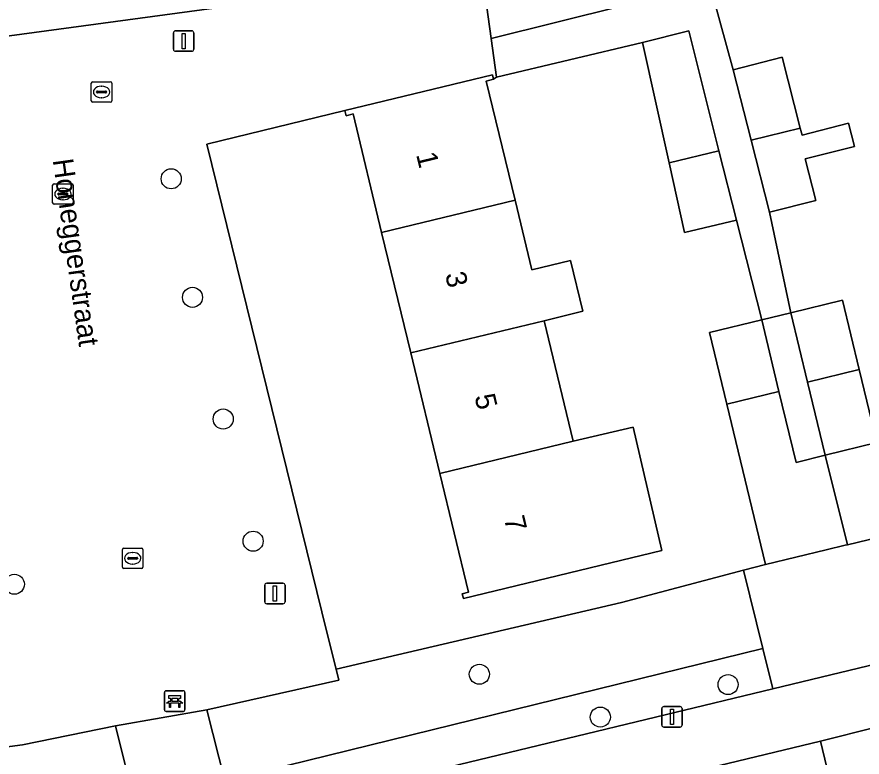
# Model space of a CAD drawing. Extents: x 159053 to 160042, y 380449 to 381423.
# Drawn here: x 159645.73 to 159686.94, y 380865.84 to 380901.92 of the extents above; entities that cross this region are included whole.
import ezdxf

# ---------------------------------------------------------------- set-up
doc = ezdxf.new("R2010")
doc.units = 0
for name, color, linetype in [('IMGEO_Bank', 7, 'Continuous'), ('IMGEO_Boom', 7, 'Continuous'), ('IMGEO_Erf', 7, 'Continuous'), ('IMGEO_Groenvoorziening', 7, 'Continuous'), ('IMGEO_Kolk', 7, 'Continuous'), ('IMGEO_Lichtmast', 7, 'Continuous'), ('IMGEO_Openbare_ruimte_label', 7, 'Continuous'), ('IMGEO_Pand', 7, 'Continuous'), ('IMGEO_Pand_nummerreeks', 7, 'Continuous'), ('IMGEO_Parkeervlak_open', 7, 'Continuous'), ('IMGEO_Rijbaan_lokaal_open', 7, 'Continuous'), ('IMGEO_Rioolput', 7, 'Continuous'), ('IMGEO_Voetpad_open', 7, 'Continuous')]:
    doc.layers.add(name, color=color, linetype=linetype)

msp = doc.modelspace()

# ---------------------------------------------------------------- linework, layer by layer
at = {"layer": 'IMGEO_Bank'}
for p, q in [((159652.928, 380868.145), (159652.928, 380868.986)), ((159652.928, 380868.986), (159652.928, 380868.145)), ((159653.003, 380869.07), (159653.844, 380869.07)), ((159653.844, 380869.07), (159653.003, 380869.07)), ((159653.928, 380868.995), (159653.928, 380868.154)), ((159653.928, 380868.154), (159653.928, 380868.995)), ((159653.237, 380868.576), (159653.237, 380868.682)), ((159653.281, 380868.682), (159653.281, 380868.576)), ((159653.569, 380868.688), (159653.287, 380868.688)), ((159653.287, 380868.57), (159653.569, 380868.57)), ((159653.575, 380868.576), (159653.575, 380868.682)), ((159653.619, 380868.682), (159653.619, 380868.576)), ((159653.853, 380868.07), (159653.012, 380868.07)), ((159653.012, 380868.07), (159653.853, 380868.07)), ((159653.625, 380868.468), (159653.232, 380868.468))]:
    msp.add_line(p, q, dxfattribs=at)
for points in [[(159653.175, 380868.468), (159653.033, 380868.468), (159653.145, 380868.57), (159653.231, 380868.57)], [(159653.231, 380868.688), (159653.145, 380868.688), (159653.145, 380868.849), (159653.708, 380868.849), (159653.708, 380868.688), (159653.625, 380868.688)], [(159653.625, 380868.57), (159653.708, 380868.57), (159653.82, 380868.468), (159653.681, 380868.468)], [(159653.225, 380868.461), (159653.225, 380868.254), (159653.182, 380868.254), (159653.182, 380868.461)], [(159653.675, 380868.461), (159653.675, 380868.254), (159653.631, 380868.254), (159653.631, 380868.461)]]:
    msp.add_lwpolyline(points, dxfattribs=at)
for centre, radius, start, end in [((159653.006, 380868.992), 0.0779, 92.4484, 184.2845), ((159653.006, 380868.992), 0.0779, 92.4484, 184.2845), ((159653.85, 380868.992), 0.0779, 2.4484, 94.2845), ((159653.85, 380868.992), 0.0779, 2.4484, 94.2845), ((159653.23, 380868.681), 0.00671, 2.8957, 87.1043), ((159653.23, 380868.577), 0.00671, 272.8957, 357.1043), ((159653.287, 380868.681), 0.00671, 92.8957, 177.1043), ((159653.287, 380868.577), 0.00671, 182.8957, 267.1043), ((159653.569, 380868.681), 0.00671, 2.8957, 87.1043), ((159653.569, 380868.577), 0.00671, 272.8957, 357.1043), ((159653.626, 380868.681), 0.00671, 92.8957, 177.1043), ((159653.626, 380868.577), 0.00671, 182.8957, 267.1043), ((159653.006, 380868.148), 0.0779, 182.4484, 274.2845), ((159653.006, 380868.148), 0.0779, 182.4484, 274.2845), ((159653.175, 380868.461), 0.00671, 2.8957, 87.1043), ((159653.232, 380868.461), 0.00671, 92.8957, 177.1043), ((159653.624, 380868.461), 0.00671, 2.8957, 87.1043), ((159653.681, 380868.461), 0.00671, 92.8957, 177.1043), ((159653.85, 380868.148), 0.0779, 272.4484, 4.2845), ((159653.85, 380868.148), 0.0779, 272.4484, 4.2845)]:
    msp.add_arc(centre, radius, start, end, dxfattribs=at)
at = {"layer": 'IMGEO_Boom'}
for centre in [(159653.258, 380894.028), (159654.296, 380888.25), (159655.793, 380882.319), (159657.253, 380876.362), (159645.61, 380874.264), (159668.282, 380869.877), (159680.407, 380869.374), (159674.179, 380867.791)]:
    msp.add_circle(centre, 0.489, dxfattribs=at)
at = {"layer": 'IMGEO_Erf'}
for points in [[(159644.397, 380866.22), (159639.587, 380900.219), (159659.923, 380902.978), (159659.339, 380906.963), (159659.08, 380906.928), (159659.037, 380907.242), (159653.141, 380906.442), (159647.135, 380905.627), (159641.127, 380904.811), (159635.231, 380904.011), (159635.271, 380903.714), (159635.01, 380903.679), (159635.407, 380901.222), (159635.439, 380900.995), (159635.058, 380900.941), (159635.89, 380895.032), (159636.733, 380889.047), (159637.576, 380883.063), (159638.419, 380877.078), (159639.262, 380871.093), (159640.082, 380865.274), (159640.447, 380865.326), (159640.492, 380865.011), (159644.492, 380865.548)], [(159681.165, 380874.946), (159682.228, 380875.227), (159680.341, 380883.044), (159679.497, 380886.542), (159682.046, 380887.158), (159680.812, 380892.018), (159678.279, 380891.406), (159677.53, 380894.802), (159676.235, 380900.67), (159669.121, 380898.99), (159668.978, 380898.878), (159668.62, 380898.792), (159670.021, 380892.988), (159670.842, 380889.59), (159672.733, 380890.047), (159673.332, 380887.569), (159671.44, 380887.112), (159672.858, 380881.236), (159675.777, 380881.928), (159677.176, 380875.905), (159674.69, 380875.305), (159667.504, 380873.571), (159667.448, 380873.805), (159667.751, 380873.878), (159666.354, 380879.665), (159664.935, 380885.541), (159663.517, 380891.417), (159662.124, 380897.187), (159661.783, 380897.105), (159661.723, 380897.355), (159655.003, 380895.723), (159660.85, 380871.932), (159661.294, 380870.128), (159675.211, 380873.374)]]:
    msp.add_lwpolyline(points, close=True, dxfattribs=at)
msp.add_lwpolyline([(159679.349, 380904.107), (159680.663, 380899.345), (159683.05, 380899.952), (159683.929, 380896.492), (159684.014, 380896.156), (159686.281, 380896.732), (159686.567, 380895.606), (159684.166, 380894.996), (159684.68, 380892.975), (159682.427, 380892.403), (159683.467, 380887.499), (159685.983, 380888.107), (159686.798, 380884.73), (159687.658, 380881.17), (159685.144, 380880.549), (159686.223, 380876.191), (159687.77, 380876.56)], dxfattribs=at)
at = {"layer": 'IMGEO_Groenvoorziening'}
for points in [[(159672.874, 380925.004), (159671.792, 380929.748), (159664.943, 380928.827), (159668.411, 380904.055), (159668.857, 380900.873), (159678.462, 380903.273)], [(159654.991, 380868.149), (159655.875, 380864.682), (159682.109, 380871.126), (159681.165, 380874.946), (159675.211, 380873.374), (159661.294, 380870.128), (159661.427, 380869.583)], [(159656.346, 380862.838), (159682.595, 380869.161), (159682.109, 380871.126), (159655.875, 380864.682)], [(159644.492, 380865.548), (159640.492, 380865.011), (159633.145, 380863.976), (159633.448, 380862), (159625.123, 380861.04), (159625.902, 380857.489), (159651.467, 380863.624), (159650.538, 380867.366), (159646.003, 380866.431), (159644.397, 380866.22)]]:
    msp.add_lwpolyline(points, close=True, dxfattribs=at)
at = {"layer": 'IMGEO_Kolk'}
for p, q in [((159647.477, 380892.859), (159647.477, 380893.711)), ((159647.552, 380893.785), (159648.404, 380893.785)), ((159648.478, 380893.711), (159648.478, 380892.859)), ((159647.736, 380893.279), (159647.736, 380893.291)), ((159648.174, 380893.242), (159647.776, 380893.242)), ((159647.779, 380893.328), (159648.177, 380893.328)), ((159647.965, 380893.565), (159647.99, 380893.565)), ((159648.22, 380893.291), (159648.22, 380893.279)), ((159648.404, 380892.785), (159647.552, 380892.785)), ((159647.988, 380893.005), (159647.963, 380893.005)), ((159650.88, 380875.105), (159650.88, 380875.957)), ((159650.955, 380876.031), (159651.807, 380876.031)), ((159651.881, 380875.957), (159651.881, 380875.105)), ((159651.139, 380875.525), (159651.139, 380875.537)), ((159651.577, 380875.488), (159651.179, 380875.488)), ((159651.182, 380875.574), (159651.58, 380875.574)), ((159651.368, 380875.811), (159651.393, 380875.811)), ((159651.623, 380875.537), (159651.623, 380875.525)), ((159651.391, 380875.251), (159651.366, 380875.251)), ((159651.807, 380875.031), (159650.955, 380875.031))]:
    msp.add_line(p, q, dxfattribs=at)
for points in [[(159647.477, 380892.859), (159647.477, 380893.711)], [(159647.552, 380893.785), (159648.404, 380893.785)], [(159648.478, 380893.711), (159648.478, 380892.859)], [(159648.404, 380892.785), (159647.552, 380892.785)], [(159650.88, 380875.105), (159650.88, 380875.957)], [(159650.955, 380876.031), (159651.807, 380876.031)], [(159651.881, 380875.957), (159651.881, 380875.105)], [(159651.807, 380875.031), (159650.955, 380875.031)]]:
    msp.add_lwpolyline(points, dxfattribs=at)
for centre, radius, start, end in [((159647.554, 380893.709), 0.0765, 91.552, 178.448), ((159647.554, 380893.709), 0.0765, 91.552, 178.448), ((159648.402, 380893.709), 0.0765, 1.552, 88.448), ((159648.402, 380893.709), 0.0765, 1.552, 88.448), ((159647.776, 380893.288), 0.0403, 85.8775, 175.7526), ((159647.773, 380893.278), 0.0366, 178.938, 274.7102), ((159648.177, 380893.285), 0.043, 264.8664, 352.4533), ((159648.181, 380893.29), 0.0386, 1.7309, 96.639), ((159647.554, 380892.861), 0.0765, 181.552, 268.448), ((159647.554, 380892.861), 0.0765, 181.552, 268.448), ((159648.402, 380892.861), 0.0765, 271.552, 358.448), ((159648.402, 380892.861), 0.0765, 271.552, 358.448), ((159650.957, 380875.955), 0.0765, 91.552, 178.448), ((159650.957, 380875.955), 0.0765, 91.552, 178.448), ((159651.805, 380875.955), 0.0765, 1.552, 88.448), ((159651.805, 380875.955), 0.0765, 1.552, 88.448), ((159651.179, 380875.534), 0.0403, 85.8775, 175.7526), ((159651.176, 380875.524), 0.0366, 178.938, 274.7102), ((159651.58, 380875.531), 0.043, 264.8664, 352.4533), ((159651.584, 380875.536), 0.0386, 1.7309, 96.639), ((159650.957, 380875.107), 0.0765, 181.552, 268.448), ((159650.957, 380875.107), 0.0765, 181.552, 268.448), ((159651.805, 380875.107), 0.0765, 271.552, 358.448), ((159651.805, 380875.107), 0.0765, 271.552, 358.448)]:
    msp.add_arc(centre, radius, start, end, dxfattribs=at)
for centre, major_axis, ratio, start_param, end_param in [((159647.964, 380893.285), (-0.387, 0.002), 0.722429, 4.712389, 7.853982), ((159647.989, 380893.285), (-0.39, 0.002), 0.717154, 1.570796, 4.712389), ((159651.367, 380875.531), (-0.387, 0.002), 0.722429, 4.712389, 7.853982), ((159651.392, 380875.531), (-0.39, 0.002), 0.717154, 1.570796, 4.712389)]:
    msp.add_ellipse(centre, major_axis=major_axis, ratio=ratio, start_param=start_param, end_param=end_param, dxfattribs=at)
at = {"layer": 'IMGEO_Lichtmast'}
for p, q in [((159653.366, 380900.343), (159653.366, 380901.143)), ((159653.366, 380901.143), (159653.366, 380900.343)), ((159653.466, 380901.243), (159654.256, 380901.243)), ((159654.256, 380901.243), (159653.466, 380901.243)), ((159654.356, 380901.143), (159654.356, 380900.343)), ((159654.356, 380900.343), (159654.356, 380901.143)), ((159654.256, 380900.243), (159653.466, 380900.243)), ((159653.466, 380900.243), (159654.256, 380900.243)), ((159657.917, 380874.313), (159658.707, 380874.313)), ((159658.707, 380874.313), (159657.917, 380874.313)), ((159657.817, 380873.413), (159657.817, 380874.213)), ((159657.817, 380874.213), (159657.817, 380873.413)), ((159658.807, 380874.213), (159658.807, 380873.413)), ((159658.807, 380873.413), (159658.807, 380874.213)), ((159658.707, 380873.313), (159657.917, 380873.313)), ((159657.917, 380873.313), (159658.707, 380873.313)), ((159677.175, 380867.404), (159677.175, 380868.204)), ((159677.175, 380868.204), (159677.175, 380867.404)), ((159677.275, 380868.304), (159678.065, 380868.304)), ((159678.065, 380868.304), (159677.275, 380868.304)), ((159678.165, 380868.204), (159678.165, 380867.404)), ((159678.165, 380867.404), (159678.165, 380868.204)), ((159678.065, 380867.304), (159677.275, 380867.304)), ((159677.275, 380867.304), (159678.065, 380867.304))]:
    msp.add_line(p, q, dxfattribs=at)
for points in [[(159653.786, 380901.118), (159653.936, 380901.118), (159653.936, 380900.368), (159653.786, 380900.368), (159653.786, 380901.118)], [(159658.237, 380874.188), (159658.387, 380874.188), (159658.387, 380873.438), (159658.237, 380873.438), (159658.237, 380874.188)], [(159677.595, 380868.179), (159677.745, 380868.179), (159677.745, 380867.429), (159677.595, 380867.429), (159677.595, 380868.179)]]:
    msp.add_lwpolyline(points, dxfattribs=at)
for centre, start, end in [((159653.466, 380901.143), 90, 180), ((159653.466, 380901.143), 90, 180), ((159654.256, 380901.143), 0, 90), ((159654.256, 380901.143), 360, 90), ((159653.466, 380900.343), 180, 270), ((159653.466, 380900.343), 180, 270), ((159654.256, 380900.343), 270, 0), ((159654.256, 380900.343), 270, 0), ((159657.917, 380874.213), 90, 180), ((159657.917, 380874.213), 90, 180), ((159658.707, 380874.213), 0, 90), ((159658.707, 380874.213), 360, 90), ((159657.917, 380873.413), 180, 270), ((159657.917, 380873.413), 180, 270), ((159658.707, 380873.413), 270, 0), ((159658.707, 380873.413), 270, 0), ((159677.275, 380868.204), 90, 180), ((159677.275, 380868.204), 90, 180), ((159678.065, 380868.204), 0, 90), ((159678.065, 380868.204), 360, 90), ((159677.275, 380867.404), 180, 270), ((159677.275, 380867.404), 180, 270), ((159678.065, 380867.404), 270, 0), ((159678.065, 380867.404), 270, 0)]:
    msp.add_arc(centre, 0.1, start, end, dxfattribs=at)
at = {"layer": 'IMGEO_Pand'}
for points in [[(159677.53, 380894.802), (159679.964, 380895.39), (159678.492, 380901.244), (159676.235, 380900.67)], [(159681.535, 380895.914), (159683.929, 380896.492), (159683.05, 380899.952), (159680.663, 380899.345)], [(159670.021, 380892.988), (159668.62, 380898.792), (159668.978, 380898.878), (159668.926, 380899.093), (159661.723, 380897.355), (159661.783, 380897.105), (159662.124, 380897.187), (159663.517, 380891.417)], [(159681.535, 380895.914), (159682.427, 380892.403), (159684.68, 380892.975), (159684.166, 380894.996), (159686.567, 380895.606), (159686.281, 380896.732), (159684.014, 380896.156), (159683.929, 380896.492)], [(159679.964, 380895.39), (159677.53, 380894.802), (159678.279, 380891.406), (159680.812, 380892.018)], [(159670.021, 380892.988), (159663.517, 380891.417), (159664.935, 380885.541), (159671.44, 380887.112), (159673.332, 380887.569), (159672.733, 380890.047), (159670.842, 380889.59)], [(159684.282, 380884.122), (159686.798, 380884.73), (159685.983, 380888.107), (159683.467, 380887.499)], [(159684.282, 380884.122), (159683.467, 380887.499), (159682.046, 380887.158), (159682.89, 380883.659), (159683.724, 380880.206), (159685.144, 380880.549)], [(159672.858, 380881.236), (159671.44, 380887.112), (159664.935, 380885.541), (159666.354, 380879.665)], [(159682.89, 380883.659), (159682.046, 380887.158), (159679.497, 380886.542), (159680.341, 380883.044)], [(159684.282, 380884.122), (159685.144, 380880.549), (159687.658, 380881.17), (159686.798, 380884.73)], [(159682.89, 380883.659), (159680.341, 380883.044), (159682.228, 380875.227), (159685.19, 380875.942), (159686.123, 380876.167), (159686.223, 380876.191), (159685.144, 380880.549), (159683.724, 380880.206)], [(159672.858, 380881.236), (159666.354, 380879.665), (159667.751, 380873.878), (159667.448, 380873.805), (159667.504, 380873.571), (159674.69, 380875.305), (159677.176, 380875.905), (159675.777, 380881.928)]]:
    msp.add_lwpolyline(points, close=True, dxfattribs=at)
at = {"layer": 'IMGEO_Parkeervlak_open'}
msp.add_lwpolyline([(159685.973, 380862.232), (159685.959, 380862.289), (159684.92, 380866.612), (159671.893, 380863.474)], dxfattribs=at)
at = {"layer": 'IMGEO_Rijbaan_lokaal_open'}
for points in [[(159655.003, 380895.723), (159661.723, 380897.355), (159668.926, 380899.093), (159668.978, 380898.878), (159669.121, 380898.99), (159668.857, 380900.873), (159668.411, 380904.055), (159664.953, 380903.661), (159659.923, 380902.978), (159639.587, 380900.219), (159644.397, 380866.22), (159646.003, 380866.431), (159650.538, 380867.366), (159654.991, 380868.149), (159661.427, 380869.583), (159661.294, 380870.128), (159660.85, 380871.932)], [(159654.991, 380868.149), (159650.538, 380867.366), (159651.467, 380863.624), (159651.924, 380861.782), (159656.346, 380862.838), (159655.875, 380864.682)], [(159687.636, 380867.292), (159684.92, 380866.612), (159685.959, 380862.289), (159685.973, 380862.232), (159686.316, 380860.807), (159689.062, 380861.473), (159688.713, 380862.894), (159688.689, 380862.994)]]:
    msp.add_lwpolyline(points, close=True, dxfattribs=at)
at = {"layer": 'IMGEO_Rioolput'}
for p, q in [((159649.363, 380897.834), (159649.363, 380898.686)), ((159649.438, 380898.76), (159650.29, 380898.76)), ((159650.364, 380898.686), (159650.364, 380897.834)), ((159649.622, 380898.254), (159649.622, 380898.266)), ((159650.06, 380898.217), (159649.662, 380898.217)), ((159649.665, 380898.303), (159650.063, 380898.303)), ((159649.851, 380898.54), (159649.876, 380898.54)), ((159650.106, 380898.266), (159650.106, 380898.254)), ((159650.29, 380897.76), (159649.438, 380897.76)), ((159649.874, 380897.98), (159649.849, 380897.98))]:
    msp.add_line(p, q, dxfattribs=at)
for points in [[(159649.363, 380897.834), (159649.363, 380898.686)], [(159649.438, 380898.76), (159650.29, 380898.76)], [(159650.364, 380898.686), (159650.364, 380897.834)], [(159650.29, 380897.76), (159649.438, 380897.76)]]:
    msp.add_lwpolyline(points, dxfattribs=at)
for centre, radius, start, end in [((159649.44, 380898.684), 0.0765, 91.552, 178.448), ((159649.44, 380898.684), 0.0765, 91.552, 178.448), ((159650.288, 380898.684), 0.0765, 1.552, 88.448), ((159650.288, 380898.684), 0.0765, 1.552, 88.448), ((159649.662, 380898.263), 0.0403, 85.8775, 175.7526), ((159649.659, 380898.253), 0.0366, 178.938, 274.7102), ((159650.063, 380898.26), 0.043, 264.8664, 352.4533), ((159650.067, 380898.265), 0.0386, 1.7309, 96.639), ((159649.44, 380897.836), 0.0765, 181.552, 268.448), ((159649.44, 380897.836), 0.0765, 181.552, 268.448), ((159650.288, 380897.836), 0.0765, 271.552, 358.448), ((159650.288, 380897.836), 0.0765, 271.552, 358.448)]:
    msp.add_arc(centre, radius, start, end, dxfattribs=at)
for centre, major_axis, ratio, start_param, end_param in [((159649.85, 380898.26), (-0.387, 0.002), 0.722429, 4.712389, 7.853982), ((159649.875, 380898.26), (-0.39, 0.002), 0.717154, 1.570796, 4.712389)]:
    msp.add_ellipse(centre, major_axis=major_axis, ratio=ratio, start_param=start_param, end_param=end_param, dxfattribs=at)
at = {"layer": 'IMGEO_Voetpad_open'}
for points in [[(159676.509, 380915.873), (159675.658, 380919.398), (159674.822, 380922.86), (159674.284, 380925.356), (159672.874, 380925.004), (159678.462, 380903.273), (159668.857, 380900.873), (159669.121, 380898.99), (159676.235, 380900.67), (159678.492, 380901.244), (159679.964, 380895.39), (159680.812, 380892.018), (159682.046, 380887.158), (159683.467, 380887.499), (159682.427, 380892.403), (159681.535, 380895.914), (159680.663, 380899.345), (159679.349, 380904.107), (159678.498, 380907.631), (159677.662, 380911.094)], [(159682.595, 380869.161), (159689.131, 380870.747), (159688.679, 380872.698), (159688.104, 380875.183), (159687.77, 380876.56), (159686.223, 380876.191), (159686.123, 380876.167), (159685.19, 380875.942), (159682.228, 380875.227), (159681.165, 380874.946), (159682.109, 380871.126)]]:
    msp.add_lwpolyline(points, close=True, dxfattribs=at)
msp.add_lwpolyline([(159671.893, 380863.474), (159684.92, 380866.612), (159687.636, 380867.292), (159698.953, 380870.024), (159700.844, 380870.686), (159712.946, 380873.623), (159712.552, 380875.697), (159702.285, 380873.249), (159702.113, 380873.91), (159691.754, 380871.461), (159689.131, 380870.747), (159682.595, 380869.161), (159656.346, 380862.838)], dxfattribs=at)

# ---------------------------------------------------------------- texts
at = {"layer": 'IMGEO_Openbare_ruimte_label'}
msp.add_text('Honeggerstraat', height=1, rotation=278.0491, dxfattribs=at).set_placement((159647.478, 380894.944))
at = {"layer": 'IMGEO_Pand_nummerreeks'}
for s, rotation, p in [('1', 283.5719, (159665.194, 380895.212)), ('3', 283.5732, (159666.603, 380889.373)), ('5', 283.5719, (159668.039, 380883.425)), ('7', 283.5719, (159669.474, 380877.477))]:
    msp.add_text(s, height=1, rotation=rotation, dxfattribs=at).set_placement(p)

doc.saveas('drawing.dxf')
